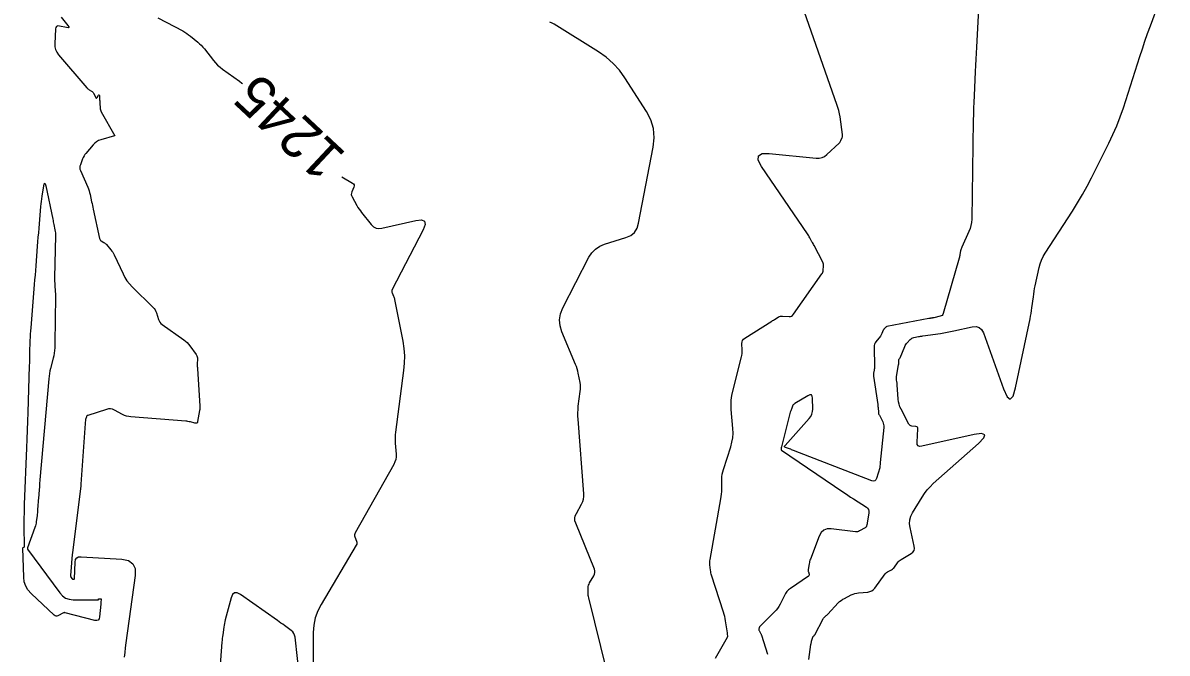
# Model space of a CAD drawing. Extents: x 658976 to 668726, y 639543 to 647196.
# Drawn here: x 662795.6 to 662963.9, y 642560.2 to 642652.9 of the extents above; entities that cross this region are included whole.
import ezdxf

# ---------------------------------------------------------------- set-up
doc = ezdxf.new("R2010")
doc.units = 0
for name, color, linetype in [('Ex_Contour Labels', 7, 'Continuous'), ('Ex_Major Contours', 7, 'Continuous'), ('Ex_Minor Contours', 7, 'Continuous')]:
    doc.layers.add(name, color=color, linetype=linetype)

msp = doc.modelspace()

# ---------------------------------------------------------------- linework, layer by layer
at = {"layer": 'Ex_Major Contours'}
for points in [[(662815.49, 642653.63), (662819.14, 642651.71), (662819.44, 642651.54), (662819.74, 642651.36), (662820.02, 642651.16), (662820.29, 642650.95), (662821.36, 642650.07), (662821.62, 642649.84), (662821.87, 642649.61), (662822.11, 642649.35), (662822.33, 642649.09), (662823.65, 642647.38), (662823.95, 642647.02), (662824.28, 642646.69), (662824.63, 642646.38), (662825.01, 642646.09), (662827.48, 642644.35), (662827.84, 642644.05), (662827.94, 642643.94)], [(662842.55, 642630.28), (662844.13, 642629.33), (662844.26, 642629.22), (662844.34, 642629.09), (662844.35, 642628.93), (662844.31, 642628.76), (662844.01, 642628.04), (662843.96, 642627.86), (662843.94, 642627.69), (662843.97, 642627.51), (662844.05, 642627.34), (662844.76, 642626.04), (662844.92, 642625.77), (662845.09, 642625.51), (662845.27, 642625.25), (662845.46, 642625.01), (662846.88, 642623.24), (662847.21, 642622.93), (662847.58, 642622.73), (662847.98, 642622.66), (662848.43, 642622.71), (662853.45, 642623.85), (662854.26, 642623.93), (662854.71, 642623.74), (662854.79, 642623.25), (662854.51, 642622.49), (662849.97, 642613.68), (662849.92, 642613.57), (662849.9, 642613.45), (662849.91, 642613.33), (662849.95, 642613.21), (662850.15, 642612.74), (662850.2, 642612.62), (662850.24, 642612.49), (662850.27, 642612.37), (662850.3, 642612.24), (662851.5, 642606.1), (662851.67, 642605.03), (662851.74, 642603.96), (662851.73, 642602.89), (662851.63, 642601.81), (662850.44, 642592.72), (662850.4, 642592.32), (662850.38, 642591.92), (662850.38, 642591.52), (662850.4, 642591.11), (662850.53, 642589.5), (662850.53, 642589.11), (662850.47, 642588.72), (662850.36, 642588.35), (662850.19, 642587.99), (662844.5, 642577.92), (662844.44, 642577.77), (662844.41, 642577.62), (662844.42, 642577.47), (662844.46, 642577.32), (662844.71, 642576.7), (662844.76, 642576.55), (662844.77, 642576.4), (662844.74, 642576.25), (662844.67, 642576.11), (662839.5, 642567.41), (662839, 642566.44), (662838.65, 642565.43), (662838.43, 642564.37), (662838.35, 642563.28), (662838.31, 642556.74)], [(662836.39, 642556.3), (662835.67, 642562.59), (662835.6, 642562.88), (662835.49, 642563.14), (662835.32, 642563.37), (662835.1, 642563.57), (662834.1, 642564.29), (662833.85, 642564.48), (662833.6, 642564.66), (662833.35, 642564.83), (662833.1, 642565.01), (662827.65, 642568.87), (662827.17, 642569.12), (662826.77, 642569.12), (662826.47, 642568.86), (662826.26, 642568.36), (662825.41, 642565.15), (662825.34, 642564.88), (662825.28, 642564.61), (662825.23, 642564.33), (662825.19, 642564.06), (662825.04, 642562.95), (662825, 642562.68), (662824.97, 642562.4), (662824.95, 642562.12), (662824.92, 642561.84), (662824.23, 642552.53)]]:
    msp.add_lwpolyline(points, dxfattribs=at)
at = {"layer": 'Ex_Minor Contours'}
for points in [[(662936.45, 642659.6), (662935.88, 642649.34), (662935.83, 642648.44), (662935.79, 642647.54), (662935.74, 642646.65), (662935.7, 642645.75), (662935.53, 642642.16), (662935.5, 642641.26), (662935.47, 642640.36), (662935.44, 642639.47), (662935.42, 642638.57), (662935.19, 642624.02), (662935.16, 642623.55), (662935.08, 642623.1), (662934.96, 642622.66), (662934.78, 642622.23), (662933.73, 642619.92), (662933.67, 642619.79), (662933.63, 642619.66), (662933.59, 642619.53), (662933.56, 642619.39), (662933.46, 642618.84), (662933.44, 642618.7), (662933.41, 642618.57), (662933.37, 642618.43), (662933.34, 642618.3), (662931, 642610.18), (662930.93, 642610.03), (662930.84, 642609.9), (662930.71, 642609.81), (662930.55, 642609.76), (662929.61, 642609.55), (662929.55, 642609.53), (662929.48, 642609.52), (662929.42, 642609.51), (662929.36, 642609.5), (662929.12, 642609.47), (662929.06, 642609.46), (662928.99, 642609.45), (662928.93, 642609.44), (662928.87, 642609.43), (662922.72, 642608.24), (662922.66, 642608.23), (662922.6, 642608.2), (662922.55, 642608.16), (662922.5, 642608.12), (662922.32, 642607.93), (662922.28, 642607.88), (662922.24, 642607.82), (662922.21, 642607.77), (662922.18, 642607.71), (662921.97, 642607.22), (662921.93, 642607.12), (662921.87, 642607.02), (662921.82, 642606.93), (662921.75, 642606.84), (662921.09, 642606.01), (662920.98, 642605.84), (662920.9, 642605.66), (662920.85, 642605.46), (662920.84, 642605.25), (662920.87, 642602.29), (662920.87, 642602.17), (662920.87, 642602.06), (662920.86, 642601.95), (662920.84, 642601.84), (662920.76, 642601.39), (662920.75, 642601.28), (662920.74, 642601.16), (662920.74, 642601.05), (662920.76, 642600.94), (662921.36, 642596.77), (662921.38, 642596.63), (662921.4, 642596.5), (662921.41, 642596.37), (662921.42, 642596.24), (662921.46, 642595.7), (662921.47, 642595.57), (662921.5, 642595.44), (662921.54, 642595.32), (662921.6, 642595.2), (662922.09, 642594.26), (662922.18, 642594.06), (662922.23, 642593.86), (662922.25, 642593.65), (662922.25, 642593.43), (662921.72, 642588.27), (662921.71, 642588.2), (662921.71, 642588.14), (662921.7, 642588.07), (662921.7, 642588), (662921.69, 642587.73), (662921.68, 642587.66), (662921.68, 642587.59), (662921.66, 642587.53), (662921.65, 642587.46), (662921.2, 642585.93), (662921.09, 642585.7), (662920.94, 642585.56), (662920.74, 642585.52), (662920.5, 642585.58), (662909, 642590.04), (662908.85, 642590.1), (662908.7, 642590.15), (662908.56, 642590.2), (662908.41, 642590.25), (662907.82, 642590.45), (662907.7, 642590.5), (662907.65, 642590.58), (662907.66, 642590.67), (662907.73, 642590.78), (662911.3, 642594.75), (662911.52, 642595.05), (662911.69, 642595.39), (662911.78, 642595.74), (662911.81, 642596.12), (662911.78, 642597.7), (662911.73, 642598.02), (662911.6, 642598.19), (662911.39, 642598.21), (662911.09, 642598.08), (662909.15, 642596.92), (662909.05, 642596.85), (662908.96, 642596.77), (662908.9, 642596.67), (662908.84, 642596.57), (662908.66, 642596.11), (662908.61, 642595.99), (662908.57, 642595.87), (662908.54, 642595.75), (662908.5, 642595.64), (662907.2, 642590.59), (662907.2, 642590.58), (662907.2, 642590.56), (662907.19, 642590.55), (662907.19, 642590.54), (662907.17, 642590.48), (662907.17, 642590.47), (662907.17, 642590.46), (662907.17, 642590.44), (662907.16, 642590.43), (662907.15, 642590.2), (662907.15, 642590.16), (662907.16, 642590.12), (662907.18, 642590.09), (662907.21, 642590.06), (662916.21, 642583.97), (662916.6, 642583.71), (662916.99, 642583.45), (662917.38, 642583.19), (662917.78, 642582.93), (662919.69, 642581.71), (662919.88, 642581.54), (662920.01, 642581.35), (662920.07, 642581.12), (662920.06, 642580.87), (662919.82, 642579.35), (662919.81, 642579.3), (662919.8, 642579.24), (662919.79, 642579.19), (662919.77, 642579.14), (662919.7, 642578.89), (662919.69, 642578.87), (662919.68, 642578.85), (662919.67, 642578.83), (662919.66, 642578.81), (662919.61, 642578.74), (662919.59, 642578.72), (662919.58, 642578.7), (662919.56, 642578.69), (662919.54, 642578.68), (662918.7, 642578.2), (662918.56, 642578.13), (662918.4, 642578.09), (662918.24, 642578.07), (662918.08, 642578.08), (662914.52, 642578.51), (662913.92, 642578.5), (662913.43, 642578.33), (662913.04, 642577.97), (662912.75, 642577.45), (662911.46, 642574.05), (662911.4, 642573.89), (662911.35, 642573.72), (662911.31, 642573.55), (662911.28, 642573.38), (662911.13, 642572.52), (662911.12, 642572.43), (662911.12, 642572.34), (662911.13, 642572.26), (662911.16, 642572.17), (662911.27, 642571.84), (662911.28, 642571.76), (662911.27, 642571.68), (662911.24, 642571.62), (662911.18, 642571.57), (662908.52, 642569.74), (662908.25, 642569.52), (662908.01, 642569.28), (662907.8, 642569), (662907.63, 642568.7), (662907, 642567.42), (662906.83, 642567.11), (662906.64, 642566.82), (662906.42, 642566.54), (662906.18, 642566.29), (662904.07, 642564.19), (662904.03, 642564.15), (662903.99, 642564.1), (662903.97, 642564.05), (662903.95, 642563.99), (662903.88, 642563.76), (662903.87, 642563.7), (662903.87, 642563.64), (662903.88, 642563.59), (662903.91, 642563.54), (662904.12, 642563.19), (662904.17, 642563.11), (662904.2, 642563.03), (662904.24, 642562.95), (662904.27, 642562.87), (662905.14, 642560.07)], [(662911.22, 642559.32), (662911.54, 642561.52), (662911.56, 642561.64), (662911.58, 642561.75), (662911.61, 642561.87), (662911.64, 642561.98), (662911.82, 642562.58), (662911.83, 642562.62), (662911.85, 642562.65), (662911.87, 642562.68), (662911.9, 642562.71), (662912.01, 642562.82), (662912.04, 642562.85), (662912.06, 642562.88), (662912.08, 642562.91), (662912.1, 642562.95), (662913.35, 642565.29), (662913.39, 642565.36), (662913.44, 642565.42), (662913.49, 642565.48), (662913.55, 642565.54), (662913.8, 642565.76), (662913.86, 642565.82), (662913.92, 642565.87), (662913.98, 642565.93), (662914.03, 642565.99), (662915.56, 642567.62), (662915.76, 642567.82), (662915.98, 642567.99), (662916.21, 642568.15), (662916.46, 642568.29), (662917.48, 642568.79), (662917.74, 642568.9), (662918, 642568.99), (662918.27, 642569.05), (662918.55, 642569.09), (662919.91, 642569.22), (662920.22, 642569.28), (662920.49, 642569.4), (662920.73, 642569.57), (662920.94, 642569.8), (662922.48, 642571.9), (662922.57, 642572.01), (662922.67, 642572.1), (662922.78, 642572.18), (662922.9, 642572.25), (662923.41, 642572.5), (662923.53, 642572.57), (662923.64, 642572.66), (662923.74, 642572.75), (662923.82, 642572.86), (662924.28, 642573.53), (662924.39, 642573.67), (662924.51, 642573.8), (662924.65, 642573.91), (662924.8, 642574.01), (662926.29, 642574.9), (662926.54, 642575.1), (662926.7, 642575.34), (662926.77, 642575.62), (662926.74, 642575.94), (662926.11, 642578.71), (662926.04, 642579.27), (662926.07, 642579.82), (662926.21, 642580.35), (662926.46, 642580.86), (662927.88, 642583.19), (662928.23, 642583.73), (662928.63, 642584.24), (662929.06, 642584.71), (662929.52, 642585.16), (662936.19, 642591.07), (662936.96, 642591.87), (662937.1, 642592.35), (662936.63, 642592.51), (662935.53, 642592.36), (662927.85, 642590.66), (662927.53, 642590.63), (662927.31, 642590.72), (662927.18, 642590.93), (662927.15, 642591.25), (662927.25, 642593.22), (662927.24, 642593.35), (662927.19, 642593.45), (662927.1, 642593.52), (662926.97, 642593.55), (662926.38, 642593.61), (662926.24, 642593.64), (662926.12, 642593.7), (662926.02, 642593.79), (662925.94, 642593.91), (662924.79, 642596.12), (662924.63, 642596.47), (662924.51, 642596.83), (662924.42, 642597.2), (662924.37, 642597.58), (662924.22, 642599.7), (662924.22, 642599.8), (662924.21, 642599.9), (662924.2, 642599.99), (662924.18, 642600.09), (662924.13, 642600.48), (662924.12, 642600.58), (662924.11, 642600.67), (662924.12, 642600.77), (662924.13, 642600.87), (662924.44, 642602.65), (662924.45, 642602.72), (662924.45, 642602.79), (662924.46, 642602.87), (662924.46, 642602.94), (662924.45, 642603.32), (662924.46, 642603.35), (662924.46, 642603.38), (662924.48, 642603.41), (662924.5, 642603.44), (662924.58, 642603.55), (662924.6, 642603.58), (662924.62, 642603.6), (662924.64, 642603.63), (662924.65, 642603.67), (662925.35, 642605.33), (662925.41, 642605.48), (662925.5, 642605.62), (662925.59, 642605.75), (662925.69, 642605.87), (662926.14, 642606.35), (662926.26, 642606.46), (662926.39, 642606.55), (662926.53, 642606.61), (662926.69, 642606.65), (662927.34, 642606.78), (662927.5, 642606.81), (662927.66, 642606.84), (662927.83, 642606.86), (662927.99, 642606.88), (662930.62, 642607.25), (662931.11, 642607.33), (662931.6, 642607.41), (662932.09, 642607.5), (662932.58, 642607.61), (662935.27, 642608.21), (662935.83, 642608.26), (662936.29, 642608.12), (662936.65, 642607.81), (662936.91, 642607.31), (662939.85, 642599.11), (662940.38, 642597.94), (662940.86, 642597.57), (662941.28, 642598), (662941.65, 642599.23), (662943.76, 642609.39), (662943.83, 642609.79), (662943.91, 642610.19), (662943.97, 642610.6), (662944.03, 642611), (662944.25, 642612.62), (662944.3, 642613.03), (662944.37, 642613.43), (662944.44, 642613.83), (662944.53, 642614.23), (662945.11, 642616.91), (662945.26, 642617.48), (662945.46, 642618.02), (662945.71, 642618.55), (662946, 642619.06), (662950.01, 642625.24), (662950.76, 642626.44), (662951.48, 642627.65), (662952.16, 642628.89), (662952.81, 642630.14), (662955.35, 642635.2), (662955.96, 642636.47), (662956.52, 642637.77), (662957.03, 642639.08), (662957.49, 642640.42), (662959.92, 642647.94), (662960.29, 642649.08), (662960.67, 642650.21), (662961.06, 642651.33), (662961.47, 642652.46), (662963.92, 642659.19)], [(662897.49, 642559.49), (662899.26, 642562.57), (662899.28, 642562.62), (662899.3, 642562.67), (662899.31, 642562.72), (662899.31, 642562.77), (662899.29, 642562.98), (662899.29, 642563.04), (662899.28, 642563.09), (662899.28, 642563.14), (662899.27, 642563.2), (662898.99, 642564.99), (662898.93, 642565.31), (662898.86, 642565.62), (662898.78, 642565.93), (662898.69, 642566.24), (662896.94, 642571.68), (662896.89, 642571.87), (662896.84, 642572.06), (662896.81, 642572.25), (662896.78, 642572.44), (662896.68, 642573.21), (662896.66, 642573.4), (662896.66, 642573.6), (662896.67, 642573.79), (662896.7, 642573.98), (662898.3, 642582.91), (662898.36, 642583.27), (662898.4, 642583.63), (662898.43, 642584), (662898.43, 642584.36), (662898.44, 642585.82), (662898.45, 642586.18), (662898.5, 642586.54), (662898.57, 642586.89), (662898.66, 642587.24), (662899.75, 642590.58), (662899.93, 642591.24), (662900.04, 642591.91), (662900.08, 642592.59), (662900.06, 642593.28), (662899.82, 642596.05), (662899.79, 642596.74), (662899.82, 642597.42), (662899.91, 642598.1), (662900.05, 642598.77), (662901.35, 642603.78), (662901.4, 642604.02), (662901.43, 642604.27), (662901.45, 642604.51), (662901.45, 642604.76), (662901.4, 642605.77), (662901.42, 642606), (662901.49, 642606.21), (662901.62, 642606.39), (662901.8, 642606.53), (662905.78, 642609.05), (662905.9, 642609.13), (662906.03, 642609.2), (662906.16, 642609.28), (662906.28, 642609.36), (662906.79, 642609.66), (662906.92, 642609.72), (662907.06, 642609.76), (662907.2, 642609.79), (662907.34, 642609.79), (662908.32, 642609.73), (662908.52, 642609.74), (662908.69, 642609.8), (662908.85, 642609.9), (662908.98, 642610.05), (662913.16, 642615.99), (662913.24, 642616.12), (662913.3, 642616.25), (662913.34, 642616.39), (662913.36, 642616.54), (662913.4, 642617.15), (662913.4, 642617.29), (662913.38, 642617.44), (662913.34, 642617.58), (662913.28, 642617.72), (662912, 642620.15), (662911.93, 642620.3), (662911.85, 642620.44), (662911.77, 642620.59), (662911.69, 642620.73), (662911.38, 642621.31), (662911.3, 642621.45), (662911.22, 642621.6), (662911.13, 642621.73), (662911.04, 642621.87), (662904.27, 642631.8), (662903.79, 642632.73), (662903.81, 642633.36), (662904.35, 642633.68), (662905.4, 642633.7), (662912.33, 642633.01), (662912.76, 642633.01), (662913.17, 642633.09), (662913.55, 642633.27), (662913.89, 642633.53), (662915.7, 642635.22), (662915.78, 642635.31), (662915.85, 642635.4), (662915.91, 642635.5), (662915.96, 642635.6), (662916.13, 642636.04), (662916.16, 642636.15), (662916.18, 642636.27), (662916.19, 642636.38), (662916.18, 642636.5), (662915.82, 642639.07), (662915.74, 642639.54), (662915.64, 642640), (662915.52, 642640.46), (662915.37, 642640.9), (662909.9, 642656.5)], [(662801.26, 642653.74), (662802.26, 642652.52), (662802.38, 642652.34), (662802.39, 642652.23), (662802.29, 642652.19), (662802.07, 642652.21), (662801.01, 642652.43), (662800.77, 642652.44), (662800.6, 642652.38), (662800.49, 642652.23), (662800.44, 642652), (662800.33, 642649.82), (662800.34, 642649.38), (662800.44, 642648.97), (662800.61, 642648.58), (662800.87, 642648.22), (662805.05, 642643.34), (662805.12, 642643.26), (662805.2, 642643.19), (662805.28, 642643.13), (662805.37, 642643.07), (662805.74, 642642.86), (662805.83, 642642.81), (662805.9, 642642.74), (662805.97, 642642.66), (662806.02, 642642.57), (662806.35, 642641.93), (662806.39, 642641.86), (662806.44, 642641.84), (662806.49, 642641.85), (662806.55, 642641.92), (662806.76, 642642.26), (662806.81, 642642.32), (662806.85, 642642.33), (662806.87, 642642.3), (662806.89, 642642.23), (662806.93, 642641.6), (662806.94, 642641.46), (662806.95, 642641.33), (662806.96, 642641.19), (662806.97, 642641.05), (662807, 642640.41), (662807.02, 642640.26), (662807.05, 642640.11), (662807.1, 642639.97), (662807.16, 642639.84), (662809.15, 642636.31), (662809.15, 642636.3), (662809.15, 642636.3), (662809.15, 642636.29), (662809.15, 642636.29), (662809.12, 642636.29), (662809.11, 642636.29), (662809.11, 642636.29), (662809.1, 642636.28), (662809.09, 642636.28), (662807.1, 642635.71), (662806.78, 642635.59), (662806.49, 642635.43), (662806.23, 642635.23), (662805.99, 642634.99), (662804.89, 642633.71), (662804.75, 642633.53), (662804.63, 642633.34), (662804.52, 642633.13), (662804.42, 642632.92), (662804.09, 642632.05), (662804.02, 642631.84), (662804.01, 642631.62), (662804.03, 642631.41), (662804.1, 642631.19), (662805.19, 642628.73), (662805.3, 642628.48), (662805.39, 642628.22), (662805.46, 642627.95), (662805.53, 642627.68), (662805.75, 642626.6), (662805.81, 642626.33), (662805.87, 642626.06), (662805.93, 642625.79), (662805.98, 642625.52), (662806.91, 642621.18), (662806.94, 642621.08), (662807, 642620.98), (662807.07, 642620.9), (662807.16, 642620.84), (662807.56, 642620.6), (662807.66, 642620.54), (662807.75, 642620.47), (662807.84, 642620.39), (662807.92, 642620.31), (662808.59, 642619.51), (662808.73, 642619.35), (662808.85, 642619.17), (662808.96, 642618.99), (662809.05, 642618.8), (662810.37, 642616), (662810.64, 642615.48), (662810.95, 642614.99), (662811.31, 642614.54), (662811.7, 642614.11), (662814.78, 642611.07), (662814.94, 642610.89), (662815.08, 642610.69), (662815.19, 642610.48), (662815.28, 642610.25), (662815.57, 642609.31), (662815.66, 642609.08), (662815.78, 642608.88), (662815.94, 642608.71), (662816.13, 642608.55), (662819.31, 642606.32), (662819.56, 642606.12), (662819.8, 642605.9), (662820.01, 642605.67), (662820.21, 642605.41), (662821.11, 642604.12), (662821.2, 642603.97), (662821.26, 642603.81), (662821.3, 642603.64), (662821.31, 642603.47), (662821.29, 642602.76), (662821.29, 642602.58), (662821.29, 642602.4), (662821.3, 642602.22), (662821.31, 642602.04), (662821.67, 642596.61), (662821.67, 642596.55), (662821.67, 642596.49), (662821.67, 642596.43), (662821.67, 642596.37), (662821.65, 642596.13), (662821.64, 642596.07), (662821.64, 642596.01), (662821.63, 642595.95), (662821.62, 642595.89), (662821.34, 642594.3), (662821.3, 642594.16), (662821.21, 642594.06), (662821.1, 642594.03), (662820.94, 642594.04), (662820.27, 642594.22), (662820.09, 642594.26), (662819.92, 642594.29), (662819.75, 642594.32), (662819.58, 642594.33), (662811.53, 642594.97), (662811.2, 642595.01), (662810.89, 642595.08), (662810.58, 642595.19), (662810.29, 642595.33), (662809.13, 642595.96), (662808.83, 642596.09), (662808.53, 642596.15), (662808.23, 642596.14), (662807.92, 642596.07), (662805.19, 642595.19), (662805.11, 642595.16), (662805.05, 642595.11), (662805.01, 642595.05), (662804.98, 642594.98), (662804.87, 642594.57), (662804.86, 642594.53), (662804.85, 642594.48), (662804.84, 642594.43), (662804.84, 642594.39), (662804.82, 642594.2), (662804.82, 642594.15), (662804.81, 642594.11), (662804.81, 642594.06), (662804.81, 642594.01), (662804.18, 642585.08), (662804.18, 642585.04), (662804.17, 642585), (662804.17, 642584.92), (662804.17, 642584.9), (662804.16, 642584.88), (662804.16, 642584.86), (662804.16, 642584.84), (662802.96, 642574.97), (662802.96, 642574.95), (662802.95, 642574.93), (662802.95, 642574.91), (662802.94, 642574.89), (662802.91, 642574.81), (662802.91, 642574.8), (662802.9, 642574.78), (662802.9, 642574.76), (662802.9, 642574.74), (662802.63, 642571.66), (662802.63, 642571.6), (662802.64, 642571.53), (662802.67, 642571.48), (662802.7, 642571.42), (662802.89, 642571.16), (662802.92, 642571.13), (662802.94, 642571.11), (662802.97, 642571.1), (662803.01, 642571.1), (662803.15, 642571.1), (662803.18, 642571.1), (662803.2, 642571.12), (662803.22, 642571.14), (662803.22, 642571.17), (662803.32, 642573.62), (662803.39, 642573.98), (662803.55, 642574.23), (662803.82, 642574.38), (662804.19, 642574.41), (662810.2, 642574.06), (662811.18, 642573.86), (662811.83, 642573.39), (662812.16, 642572.66), (662812.16, 642571.66), (662810.78, 642561.73), (662810.69, 642561.04), (662810.61, 642560.34), (662810.54, 642559.64)], [(662881.52, 642557.61), (662878.87, 642568.35), (662878.83, 642568.54), (662878.8, 642568.72), (662878.79, 642568.91), (662878.78, 642569.1), (662878.79, 642569.85), (662878.8, 642570.04), (662878.84, 642570.22), (662878.9, 642570.39), (662878.98, 642570.56), (662879.62, 642571.62), (662879.72, 642571.86), (662879.77, 642572.09), (662879.76, 642572.34), (662879.69, 642572.58), (662876.94, 642579.33), (662876.84, 642579.7), (662876.82, 642580.06), (662876.88, 642580.42), (662877.04, 642580.77), (662877.82, 642582.15), (662877.99, 642582.51), (662878.1, 642582.87), (662878.15, 642583.25), (662878.15, 642583.64), (662877.29, 642594.62), (662877.26, 642595.1), (662877.26, 642595.58), (662877.29, 642596.05), (662877.33, 642596.53), (662877.62, 642598.69), (662877.65, 642599.03), (662877.65, 642599.37), (662877.63, 642599.7), (662877.58, 642600.04), (662877.32, 642601.38), (662877.24, 642601.71), (662877.15, 642602.04), (662877.04, 642602.36), (662876.92, 642602.68), (662874.91, 642607.46), (662874.64, 642608.36), (662874.57, 642609.25), (662874.71, 642610.13), (662875.05, 642611), (662878.88, 642618.44), (662879.31, 642619.1), (662879.84, 642619.65), (662880.47, 642620.07), (662881.2, 642620.38), (662884.33, 642621.34), (662885.03, 642621.65), (662885.58, 642622.1), (662885.97, 642622.7), (662886.2, 642623.43), (662888.35, 642634.63), (662888.49, 642636.02), (662888.37, 642637.35), (662887.99, 642638.64), (662887.34, 642639.88), (662884.19, 642644.8), (662883.39, 642645.93), (662882.47, 642646.94), (662881.44, 642647.85), (662880.31, 642648.64), (662873.77, 642652.71), (662873.47, 642652.87), (662873.16, 642652.99)]]:
    msp.add_lwpolyline(points, dxfattribs=at)
msp.add_lwpolyline([(662796.39, 642569.53), (662796.06, 642570.1), (662795.85, 642570.74), (662795.77, 642571.42), (662795.64, 642575.65), (662795.64, 642575.68), (662795.65, 642575.71), (662795.67, 642575.74), (662795.7, 642575.76), (662795.82, 642575.83), (662795.85, 642575.85), (662795.87, 642575.88), (662795.88, 642575.91), (662795.89, 642575.94), (662795.82, 642578.81), (662795.82, 642578.89), (662795.82, 642578.98), (662795.82, 642579.06), (662795.82, 642579.15), (662795.82, 642579.48), (662795.82, 642579.57), (662795.82, 642579.65), (662795.83, 642579.74), (662795.83, 642579.82), (662795.86, 642581.12), (662795.86, 642581.37), (662795.87, 642581.61), (662795.88, 642581.86), (662795.89, 642582.1), (662796.22, 642590.41), (662796.27, 642591.71), (662796.32, 642593.02), (662796.36, 642594.32), (662796.41, 642595.62), (662796.62, 642602.5), (662796.64, 642602.97), (662796.65, 642603.43), (662796.67, 642603.9), (662796.68, 642604.36), (662796.73, 642606.22), (662796.75, 642606.69), (662796.77, 642607.15), (662796.8, 642607.61), (662796.84, 642608.08), (662797.37, 642614.41), (662797.42, 642615.1), (662797.48, 642615.8), (662797.54, 642616.5), (662797.59, 642617.19), (662797.81, 642620.05), (662797.86, 642620.72), (662797.91, 642621.38), (662797.97, 642622.04), (662798.02, 642622.7), (662798.29, 642625.9), (662798.32, 642626.28), (662798.36, 642626.66), (662798.41, 642627.04), (662798.47, 642627.42), (662798.72, 642628.94), (662798.79, 642629.23), (662798.85, 642629.32), (662798.93, 642629.23), (662799, 642628.95), (662800.03, 642624.04), (662800.07, 642623.84), (662800.11, 642623.64), (662800.15, 642623.44), (662800.19, 642623.25), (662800.36, 642622.45), (662800.4, 642622.25), (662800.43, 642622.05), (662800.44, 642621.85), (662800.44, 642621.65), (662800.31, 642615.41), (662800.31, 642615.15), (662800.31, 642614.89), (662800.32, 642614.63), (662800.34, 642614.38), (662800.41, 642613.35), (662800.43, 642613.09), (662800.44, 642612.83), (662800.44, 642612.58), (662800.44, 642612.32), (662800.42, 642611.08), (662800.41, 642610.79), (662800.41, 642610.5), (662800.4, 642610.2), (662800.4, 642609.91), (662800.32, 642605.11), (662800.3, 642604.73), (662800.26, 642604.35), (662800.2, 642603.97), (662800.11, 642603.59), (662799.71, 642602.1), (662799.62, 642601.72), (662799.54, 642601.35), (662799.48, 642600.96), (662799.44, 642600.58), (662798.13, 642585.73), (662798.11, 642585.52), (662798.1, 642585.31), (662798.08, 642585.09), (662798.06, 642584.88), (662798.01, 642584.04), (662797.99, 642583.82), (662797.97, 642583.61), (662797.96, 642583.4), (662797.94, 642583.19), (662797.81, 642581.31), (662797.79, 642581.09), (662797.77, 642580.88), (662797.75, 642580.66), (662797.72, 642580.44), (662797.61, 642579.57), (662797.58, 642579.36), (662797.54, 642579.14), (662797.48, 642578.93), (662797.42, 642578.73), (662796.34, 642575.7), (662796.34, 642575.69), (662796.33, 642575.67), (662796.33, 642575.65), (662796.33, 642575.64), (662796.32, 642575.56), (662796.32, 642575.55), (662796.33, 642575.53), (662796.33, 642575.51), (662796.34, 642575.5), (662801.07, 642569.08), (662801.47, 642568.65), (662801.93, 642568.33), (662802.46, 642568.15), (662803.04, 642568.08), (662806.72, 642568.07), (662806.74, 642568.08), (662806.75, 642568.08), (662806.76, 642568.1), (662806.76, 642568.11), (662806.77, 642568.19), (662806.77, 642568.21), (662806.78, 642568.22), (662806.79, 642568.22), (662806.81, 642568.23), (662807.08, 642568.21), (662807.13, 642568.2), (662807.16, 642568.18), (662807.17, 642568.15), (662807.17, 642568.1), (662807.12, 642567.74), (662807.11, 642567.66), (662807.1, 642567.58), (662807.1, 642567.5), (662807.09, 642567.42), (662806.93, 642565.55), (662806.87, 642565.26), (662806.73, 642565.08), (662806.51, 642565.01), (662806.22, 642565.04), (662801.86, 642566.18), (662801.8, 642566.19), (662801.74, 642566.19), (662801.69, 642566.18), (662801.63, 642566.15), (662800.8, 642565.74), (662800.65, 642565.69), (662800.51, 642565.68), (662800.37, 642565.73), (662800.24, 642565.82), (662796.85, 642569.01)], close=True, dxfattribs=at)

# ---------------------------------------------------------------- texts
at = {"layer": 'Ex_Contour Labels'}
msp.add_text('1245', height=6, rotation=136.8802, dxfattribs=at).set_placement((662843.36, 642633.59))

doc.saveas('drawing.dxf')
